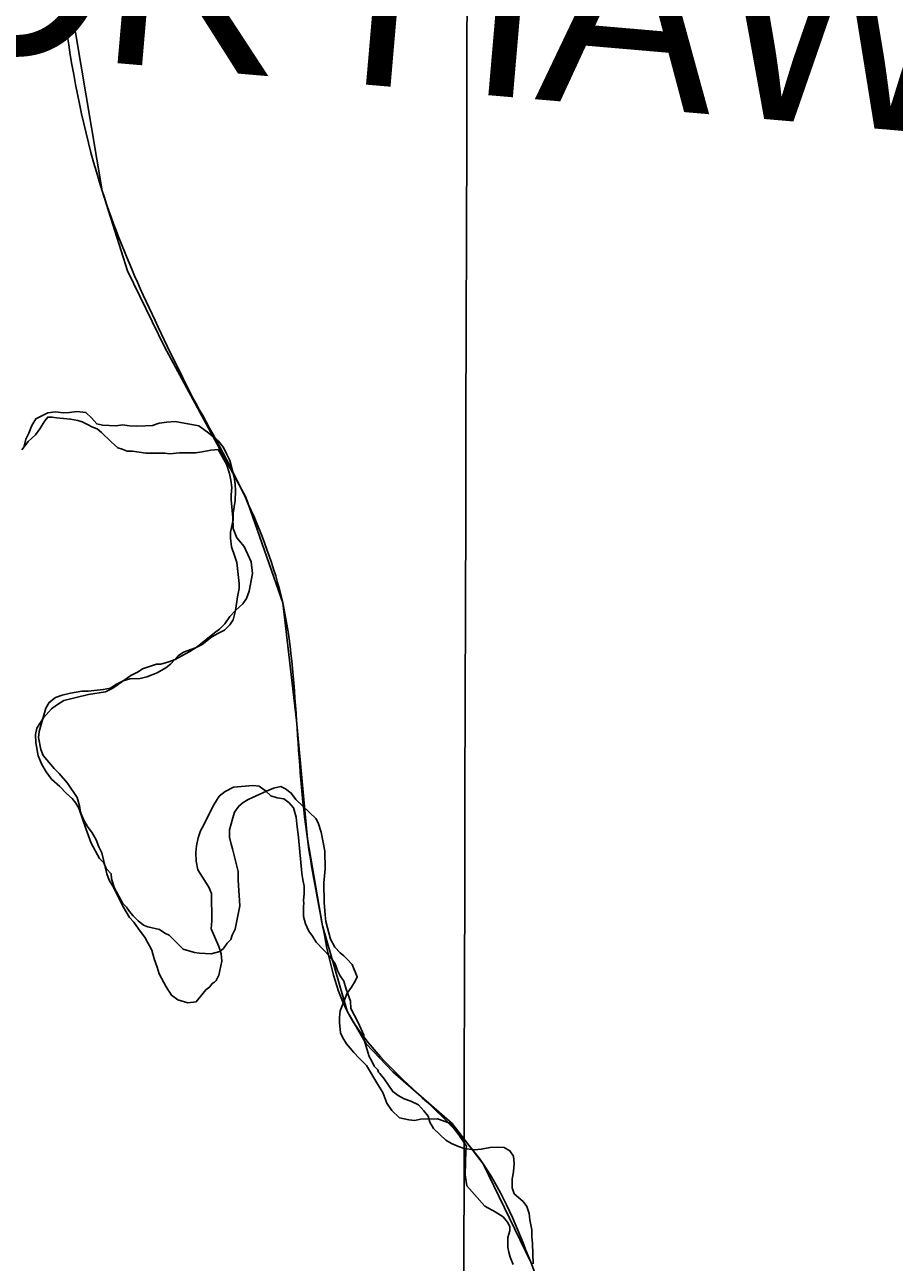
# Model space of a CAD drawing. Extents: x 3172231 to 3210228, y 940198 to 965780.
# Drawn here: x 3186723 to 3187163, y 954843 to 955470 of the extents above; entities that cross this region are included whole.
import ezdxf

# ---------------------------------------------------------------- set-up
doc = ezdxf.new("R2010")
doc.units = 0
for name, color, linetype in [('V-BORW-LINE', 7, 'Continuous'), ('V-CHAN-NAID', 7, 'Continuous'), ('V-GRID-MAJR', 7, 'Continuous'), ('V-SITE-VEGE', 7, 'Continuous'), ('V-TOPO-SHOR', 7, 'Continuous')]:
    doc.layers.add(name, color=color, linetype=linetype)

msp = doc.modelspace()

# ---------------------------------------------------------------- linework, layer by layer
at = {"layer": 'V-BORW-LINE'}
msp.add_line((3186999.035, 954791.126), (3186979.161, 954842.867), dxfattribs=at)
for points in [[(3186762.068, 955385.593), (3186734.981, 955546.17)], [(3186774.839, 955345.119), (3186762.068, 955385.593)], [(3186793.621, 955306.501), (3186774.839, 955345.119)], [(3186834.843, 955230.394), (3186793.621, 955306.501)], [(3186853.504, 955176.93), (3186834.843, 955230.394)], [(3186860.515, 955117.3), (3186853.504, 955176.93)], [(3186866.011, 955057.302), (3186860.515, 955117.3)], [(3186873.753, 955013.28), (3186866.011, 955057.302)], [(3186886.185, 954970.136), (3186873.753, 955013.28)], [(3186895.842, 954953.447), (3186886.185, 954970.136)], [(3186909.328, 954939.34), (3186895.842, 954953.447)], [(3186939.41, 954913.198), (3186909.328, 954939.34)], [(3186955.043, 954892.754), (3186939.41, 954913.198)], [(3186979.161, 954842.867), (3186955.043, 954892.754)]]:
    msp.add_lwpolyline(points, dxfattribs=at)
for points in [[(3186807.706, 955281.239), (3186762.068, 955385.593), (3186734.981, 955546.17)], [(3186860.515, 955117.3), (3186853.504, 955176.93), (3186807.706, 955281.239)], [(3186873.753, 955013.28), (3186866.011, 955057.302), (3186860.515, 955117.3)], [(3186919.412, 954930.669), (3186886.185, 954970.136), (3186873.753, 955013.28)], [(3186979.161, 954842.867), (3186955.043, 954892.754), (3186919.412, 954930.669)]]:
    msp.add_spline(points, degree=3, dxfattribs=at)
at = {"layer": 'V-GRID-MAJR'}
msp.add_spline([(3186921.327, 945704.044), (3186937.193, 951764.175), (3186953.067, 957827.391), (3186968.941, 963890.658), (3186968.949, 963893.691)], degree=3, dxfattribs=at)
at = {"layer": 'V-SITE-VEGE'}
for points in [[(3186721.32, 955254.47), (3186724.611, 955258.593), (3186728.279, 955261.98), (3186730.47, 955264.976), (3186733.018, 955269.095), (3186734.48, 955270.967), (3186736.707, 955270.995), (3186738.939, 955270.651), (3186746, 955269.996), (3186749.722, 955269.3), (3186751.96, 955268.587), (3186754.946, 955267.137), (3186756.818, 955266.045), (3186759.429, 955264.966), (3186761.68, 955263.135), (3186766.564, 955258.371), (3186769.941, 955255.443), (3186772.178, 955254.728), (3186774.789, 955253.645), (3186777.388, 955253.679), (3186784.087, 955252.647), (3186793.735, 955252.766), (3186796.338, 955252.428), (3186801.159, 955252.858), (3186809.327, 955252.959), (3186812.663, 955253.372), (3186817.107, 955254.171), (3186820.814, 955254.589), (3186824.99, 955247.216), (3186826.534, 955242.407), (3186827.318, 955239.075), (3186827.736, 955235.368), (3186827.41, 955231.651), (3186827.441, 955229.054), (3186828.295, 955220.154), (3186828.365, 955214.585), (3186830.28, 955209.785), (3186834.048, 955205.375), (3186837.484, 955197.622), (3186838.298, 955191.693), (3186836.555, 955182.759), (3186835.117, 955179.03), (3186833.292, 955176.408), (3186829.622, 955173.021), (3186826.689, 955170.015), (3186824.136, 955166.273)], [(3186824.136, 955166.273), (3186821.567, 955163.639), (3186818.995, 955161.753), (3186810.174, 955154.589), (3186806.488, 955152.314), (3186799.113, 955148.142), (3186795.789, 955146.985), (3186791.718, 955145.822), (3186789.492, 955145.795), (3186782.467, 955143.479), (3186780.257, 955141.969), (3186776.569, 955140.065), (3186767.367, 955133.638), (3186763.679, 955131.737), (3186755.155, 955130.519), (3186742.572, 955127.392), (3186738.888, 955125.12), (3186736.311, 955123.23), (3186732.283, 955118.724), (3186729.008, 955113.488), (3186728.306, 955110.137), (3186728.357, 955106.053), (3186729.553, 955099.385), (3186731.464, 955094.955), (3186733.737, 955091.271), (3186736.383, 955087.591), (3186740.512, 955083.929), (3186743.897, 955080.259), (3186746.897, 955077.697), (3186748.784, 955075.493), (3186750.297, 955072.913), (3186753.77, 955062.56), (3186756.459, 955055.169), (3186760.639, 955047.425), (3186762.894, 955045.226), (3186764.047, 955042.269), (3186766.677, 955039.702), (3186766.708, 955037.106), (3186768.254, 955032.299), (3186772.432, 955024.553), (3186774.312, 955022.72), (3186775.823, 955020.511), (3186777.707, 955018.307), (3186780.337, 955015.741), (3186782.965, 955013.545), (3186785.199, 955012.831), (3186791.159, 955011.42), (3186793.778, 955009.597), (3186796.021, 955008.509), (3186803.16, 955001.544), (3186808.751, 954999.758), (3186811.354, 954999.418), (3186817.297, 954999.121), (3186821.739, 955000.289), (3186823.577, 955001.798), (3186825.399, 955004.419), (3186827.232, 955006.297), (3186827.949, 955008.536), (3186829.397, 955011.524), (3186831.846, 955023.433), (3186830.943, 955036.415), (3186830.888, 955040.87), (3186828.148, 955052.345), (3186827.378, 955054.565), (3186826.589, 955058.265), (3186826.542, 955061.978), (3186828.326, 955067.94), (3186829.03, 955070.918), (3186831.222, 955073.918), (3186833.425, 955075.8), (3186836.006, 955077.318), (3186845.234, 955081.514), (3186848.929, 955083.046), (3186852.631, 955083.835), (3186854.872, 955082.747), (3186857.868, 955080.558), (3186860.137, 955077.244), (3186870.279, 955067.717), (3186871.422, 955065.503), (3186872.966, 955060.696), (3186874.94, 955051.069), (3186875.053, 955042.16), (3186874.398, 955035.098), (3186874.521, 955025.076), (3186874.969, 955018.77), (3186875.383, 955015.434), (3186877.724, 955006.551), (3186879.999, 955002.498), (3186882.633, 954999.56), (3186884.509, 954998.097), (3186886.01, 954996.633), (3186888.646, 954993.694), (3186891.322, 954987.417), (3186890.237, 954985.174), (3186888.418, 954982.182), (3186886.227, 954979.186), (3186882.627, 954970.232), (3186882.297, 954966.886), (3186882.327, 954964.287), (3186882.764, 954959.095), (3186883.911, 954956.511)], [(3186883.911, 954956.511), (3186885.801, 954953.564), (3186889.569, 954949.154), (3186892.205, 954946.217), (3186895.963, 954942.551), (3186901.65, 954932.971), (3186904.298, 954928.92), (3186906.224, 954923.374), (3186908.87, 954919.694), (3186912.628, 954916.028), (3186917.465, 954914.975), (3186920.441, 954914.639), (3186923.4, 954915.42), (3186931.938, 954915.526), (3186938.277, 954913.376), (3186942.805, 954907.492), (3186946.59, 954901.6), (3186946.246, 954899.367), (3186946.026, 954887.112), (3186946.837, 954881.554), (3186955.875, 954871.271), (3186961.11, 954868.367), (3186965.224, 954865.819), (3186967.483, 954863.249), (3186968.624, 954861.035), (3186968.653, 954858.807), (3186967.582, 954855.45), (3186967.645, 954850.256), (3186968.044, 954848.032), (3186968.819, 954845.443), (3186970.348, 954841.751)]]:
    msp.add_lwpolyline(points, dxfattribs=at)
at = {"layer": 'V-TOPO-SHOR'}
for points in [[(3186790.935, 954988.894), (3186789.985, 954992.287), (3186788.343, 954996.582), (3186787.155, 955000.881), (3186783.899, 955007.197), (3186780.437, 955011.694), (3186778.125, 955015.071), (3186775.823, 955017.541), (3186772.575, 955023.175), (3186767.455, 955033.329), (3186765.6, 955036.485), (3186764.424, 955039.647), (3186761.795, 955050.286), (3186760.398, 955053.221), (3186758.991, 955056.836), (3186756.902, 955060.442), (3186754.592, 955063.592), (3186752.505, 955067.199), (3186751.098, 955070.814), (3186750.604, 955073.988), (3186749.414, 955078.287), (3186744.559, 955085.492), (3186740.184, 955090.431), (3186737.655, 955092.897), (3186732.123, 955099.639), (3186730.952, 955102.576), (3186729.739, 955108.691), (3186730.157, 955111.649), (3186733.417, 955123.494), (3186735.195, 955126.468), (3186738.343, 955129.005), (3186741.734, 955130.181), (3186746.035, 955131.144), (3186751.7, 955132.122), (3186754.878, 955132.161), (3186762.587, 955132.938), (3186766.21, 955133.665), (3186768.911, 955135.514), (3186772.749, 955137.378), (3186776.143, 955138.328), (3186781.361, 955138.619), (3186784.759, 955139.342), (3186789.952, 955141.449), (3186794.235, 955144.001), (3186796.711, 955145.848), (3186800.518, 955149.981), (3186803.219, 955151.83), (3186809.32, 955154.177), (3186812.706, 955155.81), (3186817.652, 955159.73), (3186820.584, 955161.356), (3186823.97, 955162.986), (3186826.659, 955165.745), (3186828.445, 955168.264), (3186829.52, 955173.046), (3186830.57, 955179.87), (3186831.424, 955184.193), (3186831.394, 955186.689), (3186830.353, 955197.347), (3186829.184, 955200.284), (3186827.531, 955205.259), (3186827.023, 955209.568), (3186826.984, 955212.744), (3186828.498, 955218.892), (3186828.457, 955222.298), (3186828.871, 955225.483), (3186829.512, 955228.669), (3186829.678, 955233.664), (3186829.407, 955237.068), (3186828.912, 955240.468), (3186826.761, 955249.067), (3186825.135, 955251.998), (3186823.503, 955255.611), (3186820.965, 955258.759), (3186816.148, 955262.787), (3186811.106, 955266.584), (3186799.048, 955268.704), (3186794.737, 955268.423), (3186790.882, 955267.921), (3186787.493, 955266.744), (3186783.864, 955266.471), (3186779.323, 955266.416), (3186775.915, 955266.6), (3186772.276, 955267.01), (3186769.106, 955266.516), (3186762.288, 955266.885), (3186759.331, 955267.53), (3186756.566, 955270.674), (3186753.809, 955273.365), (3186749.263, 955273.762), (3186745.411, 955273.26), (3186742.232, 955273.221), (3186738.367, 955273.627), (3186734.513, 955273.125), (3186728.42, 955270.098), (3186726.419, 955266.668), (3186724.879, 955262.789), (3186723.327, 955259.819), (3186722.465, 955256.176)], [(3186978.385, 954867.482), (3186977.203, 954871.101), (3186975.358, 954873.575), (3186970.766, 954877.603), (3186969.822, 954880.544), (3186969.765, 954885.085), (3186970.402, 954888.726), (3186970.805, 954892.816), (3186970.531, 954896.672), (3186968.679, 954899.373), (3186965.71, 954900.926), (3186962.529, 954901.114), (3186958.671, 954901.065), (3186954.141, 954900.103), (3186950.739, 954899.832), (3186945.508, 954900.449), (3186942.545, 954901.546), (3186939.119, 954903.095), (3186936.149, 954904.647), (3186929.943, 954910.701), (3186928.088, 954913.855), (3186927.144, 954916.796), (3186925.067, 954919.493), (3186922.302, 954922.639), (3186918.421, 954924.406), (3186914.999, 954925.725), (3186912.03, 954927.277), (3186909.279, 954929.289), (3186904.884, 954935.818), (3186902.807, 954938.517), (3186902.119, 954939.189), (3186901.65, 954940.317), (3186899.811, 954942.111), (3186898.875, 954944.37), (3186897.253, 954947.073), (3186895.119, 954954.313), (3186894.892, 954954.536), (3186894.622, 954957.94), (3186891.82, 954964.262), (3186888.097, 954971.481), (3186887.824, 954975.111), (3186885.707, 954981.214), (3186884.521, 954985.285), (3186882.67, 954987.986), (3186881.275, 954990.696), (3186880.097, 954994.085), (3186877.785, 954997.462), (3186870.425, 955005.089), (3186868.573, 955008.02), (3186866.726, 955010.494), (3186865.089, 955014.334), (3186864.135, 955017.955), (3186864.072, 955023.175), (3186864.281, 955024.539), (3186864.033, 955026.354), (3186864.446, 955029.536), (3186864.397, 955033.395), (3186863.678, 955036.565), (3186863.183, 955039.965), (3186861.596, 955058.108), (3186860.602, 955064.905), (3186860.332, 955068.309), (3186858.913, 955073.058), (3186856.838, 955075.53), (3186854.09, 955077.539), (3186850.676, 955078.178), (3186847.487, 955079.047), (3186844.728, 955081.738), (3186841.521, 955083.968), (3186838.339, 955084.384), (3186828.586, 955083.581), (3186824.302, 955081.256), (3186821.379, 955078.95), (3186818.706, 955074.604), (3186817.154, 955071.633), (3186813.39, 955064.094), (3186811.833, 955061.35), (3186810.742, 955057.932), (3186809.884, 955053.834), (3186809.472, 955050.424), (3186809.753, 955046.113), (3186810.49, 955041.582), (3186816.046, 955032.797), (3186817.449, 955029.634), (3186817.621, 955015.788), (3186817.217, 955011.696), (3186821.184, 955002.892), (3186822.368, 954999.045), (3186822.641, 954995.416), (3186821.139, 954988.359), (3186819.81, 954985.619), (3186818.913, 954984.699), (3186817.787, 954984.005), (3186816.673, 954982.401), (3186814.647, 954980.788), (3186809.728, 954974.824), (3186805.421, 954974.316), (3186800.405, 954975.844), (3186797.2, 954978.074), (3186794.423, 954982.352), (3186790.935, 954988.894)], [(3186980.386, 954842.097), (3186980.113, 954852.327), (3186979.728, 954855.675), (3186979.696, 954859.204), (3186978.766, 954864.312), (3186978.385, 954867.482)]]:
    msp.add_lwpolyline(points, dxfattribs=at)

# ---------------------------------------------------------------- texts
at = {"layer": 'V-CHAN-NAID'}
msp.add_text('BLACK HAWK (318.3)', height=100, rotation=355.069819, dxfattribs=at).set_placement((3186410.889, 955481.221))

doc.saveas('drawing.dxf')
